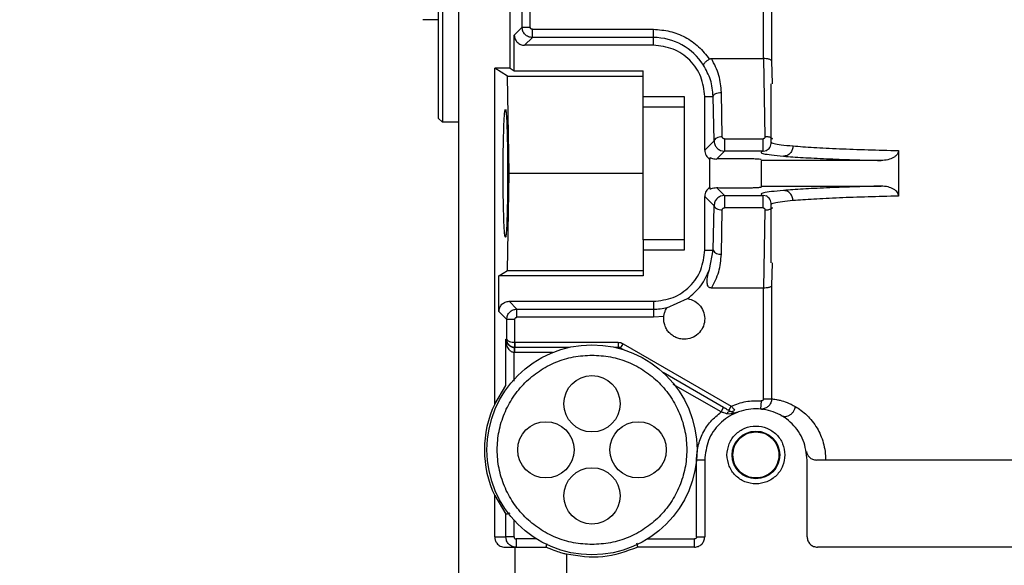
# Model space of a CAD drawing. Header units: inches. Extents: x 170 to 312, y 215 to 248.
# Tile 363 of 529: x 255.691 to 255.928, y 224.379 to 224.51. Entities that reach past the tile are written whole.
import ezdxf

# ---------------------------------------------------------------- set-up
doc = ezdxf.new("R2010")
doc.units = ezdxf.units.IN
doc.header["$LTSCALE"] = 0.25
doc.header["$MEASUREMENT"] = 0
doc.layers.add('ANNOTATIONS', color=1, linetype='Continuous')
doc.layers.add('MOTOR RH', color=7, linetype='Continuous')
doc.styles.add('ARIAL', font='arial.ttf', dxfattribs={"height": 0.09375})
doc.dimstyles.new('STANDARD$0', dxfattribs={"dimtxt": 0.09375, "dimasz": 0.09375, "dimexe": 0.03125, "dimexo": 0.046875, "dimgap": 0.09, "dimtad": 0, "dimtih": 1, "dimtoh": 1, "dimdec": 4, "dimzin": 0, "dimdsep": 46, "dimtxsty": 'ARIAL', "dimcen": 0.09, "dimadec": 0, "dimazin": 0, "dimtfac": 1, "dimtdec": 4, "dimtofl": 0, "dimtmove": 0, "dimatfit": 1, "dimfxl": 1, "dimtolj": 1, "dimtzin": 0, "dimarcsym": 0})

# ---------------------------------------------------------------- blocks, each defined once
blk = doc.blocks.new('*D221')
at = {"layer": 'ANNOTATIONS', "color": 0, "lineweight": -2, "transparency": 16777216}
for p, q in [((255.2092310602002, 223.8186622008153), (255.2092310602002, 225.2665192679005)), ((256.2944185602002, 224.6654394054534), (256.2944185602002, 225.2665192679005)), ((255.3029810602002, 225.2352692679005), (255.5164449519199, 225.2352692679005)), ((256.2006685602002, 225.2352692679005), (256.0866649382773, 225.2352692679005))]:
    blk.add_line(p, q, dxfattribs=at)
at = {"layer": 'ANNOTATIONS', "color": 0, "transparency": 16777216}
for points in [[(255.3029810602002, 225.2508942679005), (255.3029810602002, 225.2196442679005), (255.2092310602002, 225.2352692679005)], [(256.2006685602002, 225.2508942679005), (256.2006685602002, 225.2196442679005), (256.2944185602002, 225.2352692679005)]]:
    blk.add_solid(points, dxfattribs=at)
at = {"layer": 'defpoints', "color": 0, "transparency": 16777216}
for p in [(255.2092310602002, 225.2352692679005), (256.2944185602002, 224.6185644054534), (255.2092310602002, 223.7717872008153)]:
    blk.add_point(p, dxfattribs=at)
at = {"layer": 'ANNOTATIONS', "color": 0, "transparency": 16777216, "insert": (255.8015549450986, 225.2352692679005), "char_height": 0.09375, "attachment_point": 5, "style": 'ARIAL'}
blk.add_mtext('\\A1;16 1/8"', dxfattribs=at)
blk = doc.blocks.new('*D222')
at = {"layer": 'ANNOTATIONS', "color": 0, "lineweight": -2, "transparency": 16777216}
for p, q in [((255.2092310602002, 223.8186622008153), (255.2092310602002, 225.5464032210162)), ((256.5292678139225, 225.1001155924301), (256.5292678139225, 225.5464032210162)), ((255.3029810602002, 225.5151532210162), (255.5841394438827, 225.5151532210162)), ((256.4355178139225, 225.5151532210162), (256.1543594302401, 225.5151532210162))]:
    blk.add_line(p, q, dxfattribs=at)
at = {"layer": 'ANNOTATIONS', "color": 0, "transparency": 16777216}
for points in [[(255.3029810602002, 225.5307782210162), (255.3029810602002, 225.4995282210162), (255.2092310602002, 225.5151532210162)], [(256.4355178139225, 225.5307782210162), (256.4355178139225, 225.4995282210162), (256.5292678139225, 225.5151532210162)]]:
    blk.add_solid(points, dxfattribs=at)
at = {"layer": 'defpoints', "color": 0, "transparency": 16777216}
for p in [(255.2092310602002, 225.5151532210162), (256.5292678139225, 225.0532405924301), (255.2092310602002, 223.7717872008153)]:
    blk.add_point(p, dxfattribs=at)
at = {"layer": 'ANNOTATIONS', "color": 0, "transparency": 16777216, "insert": (255.8692494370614, 225.5151532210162), "char_height": 0.09375, "attachment_point": 5, "style": 'ARIAL'}
blk.add_mtext('\\A1;18 1/2"', dxfattribs=at)

msp = doc.modelspace()

# ---------------------------------------------------------------- linework, layer by layer
at = {"layer": 'MOTOR RH'}
for p, q in [((255.7965108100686, 224.2816297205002), (255.7965108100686, 224.7934407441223)), ((255.7915895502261, 224.681728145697), (255.7915895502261, 224.4868462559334)), ((255.7925738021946, 224.6827123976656), (255.7925738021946, 224.4858620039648)), ((255.8088139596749, 224.4987938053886), (255.8088139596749, 224.6697805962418)), ((255.8117121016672, 224.5086428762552), (255.8117121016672, 224.5782034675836)), ((255.8136794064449, 224.5086428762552), (255.8136794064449, 224.5782034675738)), ((255.8696592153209, 224.5011321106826), (255.8696650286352, 224.5782036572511)), ((255.871631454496, 224.5782036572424), (255.871631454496, 224.5006046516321)), ((255.7915895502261, 224.5104683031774), (255.7878986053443, 224.5104683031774)), ((255.8098450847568, 224.5067758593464), (255.8117121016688, 224.5086428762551)), ((255.8117121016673, 224.5086428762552), (255.8136794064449, 224.5086428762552)), ((255.8141712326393, 224.5081510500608), (255.8432627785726, 224.5081510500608)), ((255.8432627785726, 224.5043167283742), (255.8432627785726, 224.5081510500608)), ((255.8098450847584, 224.4981651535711), (255.8098450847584, 224.5067758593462)), ((255.8123042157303, 224.5043167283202), (255.814171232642, 224.5061837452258)), ((255.8432627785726, 224.5061837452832), (255.8141712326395, 224.5061837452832)), ((255.8432627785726, 224.5043167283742), (255.8123042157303, 224.5043167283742)), ((255.8572108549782, 224.5011321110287), (255.8696592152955, 224.5011321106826)), ((255.8696592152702, 224.5011321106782), (255.8700430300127, 224.4823357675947)), ((255.805123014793, 224.4181261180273), (255.805123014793, 224.4987938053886)), ((255.8088139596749, 224.4987938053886), (255.805123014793, 224.4987938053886)), ((255.8081721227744, 224.4969348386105), (255.8051230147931, 224.4987938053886)), ((255.8088139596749, 224.4987938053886), (255.8098450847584, 224.4981651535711)), ((255.8716314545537, 224.5006046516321), (255.8717369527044, 224.4950748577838)), ((255.8086434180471, 224.4735588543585), (255.8081721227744, 224.4969348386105)), ((255.8081721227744, 224.4969348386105), (255.8408021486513, 224.4969348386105)), ((255.8098450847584, 224.4981651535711), (255.8408021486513, 224.4981651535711)), ((255.8408021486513, 224.4895333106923), (255.8408021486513, 224.4981651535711)), ((255.871560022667, 224.4810737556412), (255.871560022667, 224.4950748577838)), ((255.8408021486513, 224.492013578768), (255.8506446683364, 224.492013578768)), ((255.8506446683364, 224.492013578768), (255.8506446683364, 224.4551041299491)), ((255.8555659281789, 224.4790937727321), (255.8555659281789, 224.492013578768)), ((255.8555659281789, 224.492013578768), (255.8576061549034, 224.4920135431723)), ((255.8578211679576, 224.4813490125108), (255.8576061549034, 224.4920135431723)), ((255.8597884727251, 224.4823332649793), (255.8595734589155, 224.4929978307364)), ((255.8408021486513, 224.4895333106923), (255.8506446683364, 224.4895333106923)), ((255.7925738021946, 224.4858620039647), (255.7915895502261, 224.4868462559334)), ((255.7965108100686, 224.4858620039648), (255.7925738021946, 224.4858620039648)), ((255.855565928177, 224.4790937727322), (255.8578211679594, 224.4813490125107)), ((255.8602900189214, 224.4818511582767), (255.8695780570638, 224.4818511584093)), ((255.8567962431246, 224.4773175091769), (255.8567962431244, 224.4769634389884)), ((255.8583839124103, 224.4769934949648), (255.8602900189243, 224.4788996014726)), ((255.8593798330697, 224.4790741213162), (255.86029001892, 224.4788996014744)), ((255.8695780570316, 224.4788996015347), (255.860290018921, 224.4788996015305)), ((255.8695780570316, 224.4788996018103), (255.8704977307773, 224.4790765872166)), ((255.9021338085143, 224.4790249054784), (255.9021338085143, 224.4680928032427)), ((255.8567962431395, 224.4701542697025), (255.8567962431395, 224.4769634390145)), ((255.8979324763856, 224.4766346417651), (255.8690993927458, 224.4766346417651)), ((255.8690993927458, 224.4766346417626), (255.8690993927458, 224.4702682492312)), ((255.8081721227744, 224.4501828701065), (255.8086434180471, 224.4735588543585)), ((255.8086434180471, 224.4735588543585), (255.8408021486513, 224.4735588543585)), ((255.8567962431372, 224.4701542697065), (255.8567962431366, 224.4698001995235)), ((255.8602900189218, 224.4682181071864), (255.8583839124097, 224.4701242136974)), ((255.8690993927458, 224.4704830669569), (255.8979324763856, 224.4704830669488)), ((255.8555659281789, 224.4551041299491), (255.8555659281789, 224.4680239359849)), ((255.8578211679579, 224.4657686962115), (255.8555659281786, 224.4680239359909)), ((255.860290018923, 224.4682181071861), (255.8593786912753, 224.4680431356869)), ((255.8602900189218, 224.4682181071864), (255.869578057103, 224.4682181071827)), ((255.8704978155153, 224.4680410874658), (255.869578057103, 224.4682181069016)), ((255.8576061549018, 224.4551041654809), (255.8578211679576, 224.4657686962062)), ((255.871560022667, 224.452042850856), (255.871560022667, 224.4660454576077)), ((255.8595734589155, 224.4541198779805), (255.8597884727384, 224.4647844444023)), ((255.8695780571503, 224.4652665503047), (255.8602900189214, 224.4652665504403)), ((255.8700430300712, 224.4647819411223), (255.8696592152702, 224.4459855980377)), ((255.8408021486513, 224.4575843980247), (255.8408021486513, 224.4489525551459)), ((255.8506446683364, 224.4575843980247), (255.8408021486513, 224.4575843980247)), ((255.8506446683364, 224.4551041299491), (255.8408021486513, 224.4551041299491)), ((255.8555659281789, 224.4551041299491), (255.8576061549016, 224.4551041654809)), ((255.856716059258, 224.4504471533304), (255.8576061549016, 224.4551041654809)), ((255.8717369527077, 224.452042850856), (255.8716314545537, 224.4465130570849)), ((255.8061541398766, 224.4489525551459), (255.8081721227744, 224.4501828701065)), ((255.8061541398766, 224.4403418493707), (255.8061541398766, 224.4489525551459)), ((255.8408021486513, 224.4489525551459), (255.8061541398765, 224.4489525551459)), ((255.8081721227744, 224.4501828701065), (255.8408021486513, 224.4501828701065)), ((255.8716314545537, 224.4465130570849), (255.8716314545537, 224.4193672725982)), ((255.8696592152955, 224.4459855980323), (255.8572108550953, 224.4459855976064)), ((255.8696650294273, 224.4193672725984), (255.8696592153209, 224.4459855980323)), ((255.8104802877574, 224.4409339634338), (255.8086132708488, 224.4428009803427)), ((255.8086132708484, 224.4428009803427), (255.8432627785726, 224.4428009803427)), ((255.8432627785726, 224.4428009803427), (255.8432627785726, 224.4389666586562)), ((255.8464771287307, 224.4412352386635), (255.8514677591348, 224.4434698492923)), ((255.8080211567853, 224.4384748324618), (255.8061541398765, 224.4403418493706)), ((255.8104802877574, 224.4409339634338), (255.8432627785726, 224.4409339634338)), ((255.8080211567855, 224.4336966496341), (255.8080211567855, 224.4384748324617)), ((255.809988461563, 224.4384748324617), (255.8080211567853, 224.4384748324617)), ((255.809988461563, 224.4329589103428), (255.809988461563, 224.4384748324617)), ((255.8432627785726, 224.4389666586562), (255.8104802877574, 224.4389666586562)), ((255.8457533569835, 224.4391600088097), (255.8432627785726, 224.4389666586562)), ((255.8078063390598, 224.4225906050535), (255.8078063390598, 224.4336966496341)), ((255.8078063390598, 224.4336966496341), (255.8080211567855, 224.4336966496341)), ((255.8099884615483, 224.4329589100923), (255.8100142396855, 224.4329584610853)), ((255.8100142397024, 224.4317281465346), (255.8100142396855, 224.4329584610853)), ((255.8100142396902, 224.4329584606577), (255.8347625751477, 224.4329584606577)), ((255.8347625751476, 224.4329584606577), (255.8347625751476, 224.4317281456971)), ((255.8353777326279, 224.431563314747), (255.8359928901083, 224.4326287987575)), ((255.8359928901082, 224.4326287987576), (255.8619450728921, 224.4176453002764)), ((255.8097736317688, 224.4236097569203), (255.8097735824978, 224.4304997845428)), ((255.8098165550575, 224.4317293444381), (255.8097736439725, 224.4304997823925)), ((255.8097736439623, 224.4304997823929), (255.8098853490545, 224.4304978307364)), ((255.8098165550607, 224.4317293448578), (255.8098853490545, 224.4317281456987)), ((255.8098853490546, 224.4317281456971), (255.8098853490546, 224.4304978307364)), ((255.8229625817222, 224.4317281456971), (255.8098853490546, 224.4317281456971)), ((255.8190287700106, 224.4304978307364), (255.8098853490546, 224.4304978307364)), ((255.8100142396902, 224.4317281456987), (255.8099455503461, 224.4317293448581)), ((255.8347625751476, 224.4317281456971), (255.8340354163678, 224.4317281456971)), ((255.8360074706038, 224.4311997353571), (255.8353777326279, 224.431563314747)), ((255.8601107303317, 224.4172837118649), (255.8455968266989, 224.4256633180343)), ((255.8594955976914, 224.4162182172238), (255.8480245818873, 224.4228410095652)), ((255.805123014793, 224.4181261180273), (255.80780394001, 224.4225893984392)), ((255.8078063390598, 224.4225906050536), (255.80780394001, 224.4225893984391)), ((255.8691289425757, 224.4188771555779), (255.8689551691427, 224.4169163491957)), ((255.8696650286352, 224.4193672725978), (255.8716314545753, 224.4193672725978)), ((255.8594955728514, 224.4162182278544), (255.8601107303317, 224.4172837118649)), ((255.861329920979, 224.4165798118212), (255.8619450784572, 224.4176452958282)), ((255.8692146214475, 224.4168823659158), (255.8689551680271, 224.4169163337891)), ((255.8691443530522, 224.416898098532), (255.8692150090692, 224.416904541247)), ((255.8693371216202, 224.4169156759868), (255.8695045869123, 224.4169309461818)), ((255.7964985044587, 224.4137035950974), (255.7965108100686, 224.4137035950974)), ((255.8555659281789, 224.4046612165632), (255.8535974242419, 224.4046612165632)), ((255.8535974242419, 224.3862064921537), (255.8535974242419, 224.4046336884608)), ((255.8555659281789, 224.4046612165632), (255.8555659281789, 224.3862064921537)), ((255.8801722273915, 224.3862064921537), (255.8801722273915, 224.4046612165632)), ((255.805123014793, 224.3862064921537), (255.805123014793, 224.3961175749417)), ((255.8051230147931, 224.3961175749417), (255.80780394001, 224.3916542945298)), ((255.8078063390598, 224.3916530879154), (255.80780394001, 224.3916542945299)), ((255.8078063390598, 224.3862064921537), (255.8078063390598, 224.3916530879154)), ((255.8097736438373, 224.3862064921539), (255.8097736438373, 224.3902256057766)), ((255.8051230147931, 224.3862064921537), (255.8078063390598, 224.3862064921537)), ((255.8102660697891, 224.3857143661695), (255.8102660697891, 224.3837458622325)), ((255.8151632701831, 224.3857143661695), (255.8102660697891, 224.3857143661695)), ((255.8418347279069, 224.3857143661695), (255.8531052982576, 224.3857143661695)), ((255.8531052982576, 224.3837458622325), (255.8531052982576, 224.3857143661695)), ((255.8535974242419, 224.3862064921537), (255.8555659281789, 224.3862064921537)), ((255.8075851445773, 224.3837458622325), (255.8100442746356, 224.3837458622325)), ((255.8100442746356, 224.3773885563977), (255.8100442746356, 224.3837458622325)), ((255.8531052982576, 224.3837458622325), (255.8395032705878, 224.3837458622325)), ((255.9335354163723, 224.3837458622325), (255.8826328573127, 224.3837458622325)), ((255.7965108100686, 224.3817154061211), (255.7964985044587, 224.3817154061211)), ((255.8223474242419, 224.382028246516), (255.8223474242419, 224.3771738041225))]:
    msp.add_line(p, q, dxfattribs=at)
for centre, radius in [((255.828498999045, 224.4071218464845), 0.02522145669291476), ((255.828498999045, 224.4181946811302), 0.006766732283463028), ((255.8174261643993, 224.4071218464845), 0.006766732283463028), ((255.8395718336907, 224.4071218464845), 0.006766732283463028), ((255.8678690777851, 224.4058915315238), 0.005720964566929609), ((255.828498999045, 224.3960490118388), 0.006766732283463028)]:
    msp.add_circle(centre, radius, dxfattribs=at)
for centre, radius, start, end in [((255.8432627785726, 224.492013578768), 0.01417016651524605, 32.16558920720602, 90), ((255.8592493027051, 224.4559301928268), 0.001839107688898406, 206.6901263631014, 280.1518352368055), ((255.8432627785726, 224.4551041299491), 0.01417016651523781, 269.9999999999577, 283.3247683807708), ((255.8347625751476, 224.4304978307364), 0.00123031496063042, 59.99999999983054, 90), ((255.828498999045, 224.4071218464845), 0.02583661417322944, 154.7912347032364, 205.2087652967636)]:
    msp.add_arc(centre, radius, start, end, dxfattribs=at)
for points, knots in [([(255.8141712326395, 224.5061837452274), (255.8138490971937, 224.5062209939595), (255.8132048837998, 224.5062954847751), (255.8123923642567, 224.506864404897), (255.8118237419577, 224.5076769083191), (255.8117493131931, 224.5083209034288), (255.8117121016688, 224.5086428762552)], [0, 0, 0, 0, 0.2500638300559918, 0.500083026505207, 0.7500607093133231, 1, 1, 1, 1]), ([(255.8141712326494, 224.5081510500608), (255.8141063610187, 224.508158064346), (255.813977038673, 224.5081720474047), (255.8138162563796, 224.5082873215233), (255.813699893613, 224.5084480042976), (255.8136862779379, 224.5085775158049), (255.813679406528, 224.5086428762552)], [0, 0, 0, 0, 0.2507503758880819, 0.4998737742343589, 0.7476017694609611, 1, 1, 1, 1]), ([(255.8098450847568, 224.5067758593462), (255.8098820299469, 224.5064535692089), (255.8099559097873, 224.5058090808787), (255.8105244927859, 224.5049961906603), (255.8113373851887, 224.5044275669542), (255.8119819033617, 224.5043536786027), (255.8123042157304, 224.5043167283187)], [0, 0, 0, 0, 0.2500299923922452, 0.4999886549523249, 0.7499529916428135, 1, 1, 1, 1]), ([(255.8566761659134, 224.5009857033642), (255.8564686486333, 224.5008437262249), (255.8560467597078, 224.5005550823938), (255.8555590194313, 224.500123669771), (255.8552584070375, 224.4997581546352), (255.8552581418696, 224.4996242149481), (255.8552580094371, 224.4995573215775)], [0, 0, 0, 0, 0.2461971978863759, 0.5005263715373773, 0.7505483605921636, 1, 1, 1, 1]), ([(255.8566761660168, 224.5009857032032), (255.8567571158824, 224.5010281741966), (255.8569244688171, 224.5011159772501), (255.8571133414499, 224.5011266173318), (255.8572108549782, 224.5011321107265)], [0, 0, 0, 0, 0.4837074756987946, 1, 1, 1, 1]), ([(255.8595734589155, 224.4929978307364), (255.8594590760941, 224.494376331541), (255.8592242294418, 224.4972066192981), (255.8578934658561, 224.4998012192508), (255.8572108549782, 224.5011321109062)], [0, 0, 0, 0, 0.4870532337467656, 1, 1, 1, 1]), ([(255.8716314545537, 224.5006046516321), (255.8716140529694, 224.5006455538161), (255.8715815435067, 224.5007219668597), (255.871391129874, 224.5008462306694), (255.8711031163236, 224.500957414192), (255.8707268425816, 224.5010399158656), (255.8702732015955, 224.5011098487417), (255.869900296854, 224.5011233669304), (255.8696592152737, 224.5011321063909)], [0, 0, 0, 0, 0.1558610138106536, 0.2911779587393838, 0.4999438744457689, 0.6360505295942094, 0.7647079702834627, 1, 1, 1, 1]), ([(255.8576061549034, 224.4920135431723), (255.8574803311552, 224.4933686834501), (255.8572357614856, 224.4960027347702), (255.85590441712, 224.4983955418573), (255.8552580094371, 224.4995573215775)], [0, 0, 0, 0, 0.5144699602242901, 1, 1, 1, 1]), ([(255.8071637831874, 224.4735588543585), (255.8071714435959, 224.4755190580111), (255.8071831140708, 224.4785053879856), (255.8072502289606, 224.4820795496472), (255.8073315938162, 224.4850070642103), (255.8074461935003, 224.4872703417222), (255.8075768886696, 224.4886512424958), (255.8077008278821, 224.4890908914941), (255.8078247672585, 224.4886512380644), (255.8079554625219, 224.4872703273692), (255.8080700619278, 224.4850070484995), (255.8081514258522, 224.4820795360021), (255.8082185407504, 224.478505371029), (255.8082302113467, 224.4755190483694), (255.808237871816, 224.4735588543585)], [0, 0, 0, 0, 0.1212308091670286, 0.1846926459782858, 0.2498695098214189, 0.3548154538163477, 0.4224300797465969, 0.4999999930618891, 0.5775706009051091, 0.6451854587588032, 0.7501304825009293, 0.8153077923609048, 0.8787697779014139, 1, 1, 1, 1]), ([(255.8602900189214, 224.4818511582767), (255.8602567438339, 224.4818530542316), (255.860191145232, 224.4818567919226), (255.8600640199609, 224.4818951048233), (255.8599280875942, 224.481987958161), (255.8598118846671, 224.4821459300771), (255.8597963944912, 224.4822698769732), (255.8597884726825, 224.4823332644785)], [0, 0, 0, 0, 0.1207105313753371, 0.2379690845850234, 0.4831299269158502, 0.7356682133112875, 1, 1, 1, 1]), ([(255.8700430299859, 224.482335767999), (255.8700406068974, 224.4822728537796), (255.8700358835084, 224.4821502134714), (255.8699476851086, 224.4820140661), (255.8698536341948, 224.4819309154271), (255.8697705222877, 224.4818850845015), (255.8696773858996, 224.4818566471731), (255.8696117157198, 224.481853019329), (255.8695780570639, 224.4818511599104)], [0, 0, 0, 0, 0.264747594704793, 0.516079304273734, 0.640404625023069, 0.7583606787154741, 0.8761499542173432, 1, 1, 1, 1]), ([(255.8718802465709, 224.4817800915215), (255.871841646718, 224.4818282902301), (255.8717509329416, 224.4819415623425), (255.8715096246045, 224.4820902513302), (255.8711873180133, 224.4822175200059), (255.8707073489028, 224.4823311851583), (255.8703042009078, 224.4823339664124), (255.8700430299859, 224.4823357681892)], [0, 0, 0, 0, 0.134354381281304, 0.315747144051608, 0.497139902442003, 0.6742326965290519, 1, 1, 1, 1]), ([(255.8578211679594, 224.4813490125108), (255.8578374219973, 224.4811417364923), (255.8578674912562, 224.4807582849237), (255.8581069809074, 224.4801551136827), (255.858468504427, 224.4796620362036), (255.8589296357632, 224.479283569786), (255.8592314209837, 224.4791431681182), (255.8593798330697, 224.4790741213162)], [0, 0, 0, 0, 0.2134450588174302, 0.3948640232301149, 0.6605743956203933, 0.8330771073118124, 1, 1, 1, 1]), ([(255.8702923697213, 224.4790039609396), (255.8706513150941, 224.4792170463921), (255.871362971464, 224.4796395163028), (255.8714946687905, 224.4806115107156), (255.8715599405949, 224.4810932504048)], [0, 0, 0, 0, 0.5043801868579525, 1, 1, 1, 1]), ([(255.8716115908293, 224.4810737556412), (255.8715947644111, 224.4810628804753), (255.8714179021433, 224.4809485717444), (255.8721296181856, 224.4807289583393), (255.8737347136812, 224.4804211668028), (255.8757624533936, 224.4802272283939), (255.8767789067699, 224.4801300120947)], [0, 0, 0, 0, 0.03387016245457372, 0.3560088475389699, 0.6771839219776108, 1, 1, 1, 1]), ([(255.8767789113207, 224.4801300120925), (255.8767454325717, 224.4798239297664), (255.8766939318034, 224.4793530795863), (255.8764094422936, 224.4787850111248), (255.876116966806, 224.4783926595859), (255.8757551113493, 224.4780745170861), (255.8752292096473, 224.4777638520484), (255.8747923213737, 224.4777075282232), (255.8745080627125, 224.4776708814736)], [0, 0, 0, 0, 0.2389706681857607, 0.3676114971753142, 0.4990634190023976, 0.630651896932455, 0.7596859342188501, 1, 1, 1, 1]), ([(255.8767789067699, 224.4801300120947), (255.8783451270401, 224.4800104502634), (255.8813912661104, 224.4797779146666), (255.8876540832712, 224.4794777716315), (255.8944998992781, 224.4792226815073), (255.89964397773, 224.4790894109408), (255.9021338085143, 224.4790249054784)], [0, 0, 0, 0, 0.2725274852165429, 0.5300382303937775, 0.7725296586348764, 1, 1, 1, 1]), ([(255.855565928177, 224.4790937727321), (255.8555830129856, 224.4788730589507), (255.8556170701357, 224.4784330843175), (255.8558846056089, 224.4778344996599), (255.8562720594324, 224.477318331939), (255.8566205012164, 224.4770824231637), (255.8567962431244, 224.4769634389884)], [0, 0, 0, 0, 0.2567552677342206, 0.5118203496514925, 0.7537791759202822, 1, 1, 1, 1]), ([(255.8567962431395, 224.4773175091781), (255.8568169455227, 224.4773244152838), (255.8568595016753, 224.4773386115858), (255.857198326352, 224.4771871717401), (255.8576956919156, 224.4770220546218), (255.8581554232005, 224.4770029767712), (255.8583839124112, 224.4769934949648)], [0, 0, 0, 0, 0.2529877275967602, 0.5200456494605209, 0.7614598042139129, 0.9999999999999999, 0.9999999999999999, 0.9999999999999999, 0.9999999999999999]), ([(255.8695780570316, 224.4788996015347), (255.8693378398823, 224.4787953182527), (255.8688574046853, 224.4785867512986), (255.8696134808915, 224.4782733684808), (255.8713525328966, 224.4779647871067), (255.8734562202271, 224.4777688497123), (255.8745080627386, 224.4776708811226)], [0, 0, 0, 0, 0.2499992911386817, 0.4999995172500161, 0.7500000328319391, 1, 1, 1, 1]), ([(255.8745080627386, 224.4776708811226), (255.87597359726, 224.4775614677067), (255.8788296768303, 224.4773482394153), (255.8845897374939, 224.4770683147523), (255.8908862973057, 224.4768278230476), (255.8956301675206, 224.4766977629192), (255.8979324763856, 224.4766346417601)], [0, 0, 0, 0, 0.2707875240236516, 0.5277192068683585, 0.7707913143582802, 1, 1, 1, 1]), ([(255.902133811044, 224.4790249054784), (255.9021202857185, 224.4788813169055), (255.9020924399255, 224.4785856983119), (255.9018592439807, 224.4781427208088), (255.9014760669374, 224.477715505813), (255.900730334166, 224.4772007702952), (255.8995315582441, 224.4767393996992), (255.8984902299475, 224.4766711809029), (255.8979324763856, 224.4766346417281)], [0, 0, 0, 0, 0.0816521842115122, 0.1681046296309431, 0.2798987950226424, 0.4067323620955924, 0.6822355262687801, 1, 1, 1, 1]), ([(255.8690993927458, 224.4768494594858), (255.8690188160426, 224.4768758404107), (255.868867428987, 224.4769254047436), (255.8678082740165, 224.4769860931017), (255.8665395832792, 224.477026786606), (255.8650757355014, 224.4770536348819), (255.8634158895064, 224.477066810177), (255.8615786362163, 224.4770620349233), (255.8597882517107, 224.4770387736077), (255.8588557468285, 224.4770087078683), (255.8583839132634, 224.4769934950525)], [0, 0, 0, 0, 0.1528518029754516, 0.2871771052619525, 0.4029105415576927, 0.4999977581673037, 0.6204192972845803, 0.7438867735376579, 0.8704105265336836, 1, 1, 1, 1]), ([(255.808237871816, 224.4735588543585), (255.8082302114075, 224.4715986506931), (255.8082185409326, 224.4686123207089), (255.8081514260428, 224.4650381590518), (255.8080700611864, 224.4621106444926), (255.8079554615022, 224.4598473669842), (255.807824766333, 224.4584664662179), (255.8077008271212, 224.4580268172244), (255.8075768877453, 224.4584664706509), (255.807446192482, 224.4598473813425), (255.8073315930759, 224.4621106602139), (255.8072502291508, 224.4650381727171), (255.8071831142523, 224.4686123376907), (255.8071714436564, 224.4715986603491), (255.8071637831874, 224.4735588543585)], [0, 0, 0, 0, 0.1212308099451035, 0.1846926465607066, 0.2498695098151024, 0.3548154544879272, 0.4224300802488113, 0.4999999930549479, 0.5775706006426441, 0.6451854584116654, 0.7501304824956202, 0.8153077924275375, 0.8787697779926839, 1, 1, 1, 1]), ([(255.8567962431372, 224.4701542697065), (255.8566218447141, 224.4700357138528), (255.8562739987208, 224.4697992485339), (255.8558858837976, 224.4692854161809), (255.8556159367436, 224.4686862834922), (255.8555826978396, 224.4682460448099), (255.8555659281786, 224.4680239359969)], [0, 0, 0, 0, 0.2447119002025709, 0.4880895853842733, 0.7417314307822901, 1, 1, 1, 1]), ([(255.8567962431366, 224.4698001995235), (255.8568177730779, 224.4697920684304), (255.8568623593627, 224.4697752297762), (255.8572821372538, 224.4699963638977), (255.8579540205, 224.4700743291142), (255.8583839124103, 224.4701242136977)], [0, 0, 0, 0, 0.2516787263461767, 0.5212006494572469, 0.9999999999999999, 0.9999999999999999, 0.9999999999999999, 0.9999999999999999]), ([(255.8583839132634, 224.4701242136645), (255.8588510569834, 224.4701091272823), (255.8597743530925, 224.4700793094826), (255.8615450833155, 224.4700559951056), (255.8633651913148, 224.4700508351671), (255.8651632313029, 224.4700644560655), (255.8667072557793, 224.4700945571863), (255.8679364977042, 224.4701383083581), (255.8688832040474, 224.4701957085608), (255.8690222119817, 224.4702423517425), (255.8690993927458, 224.4702682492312)], [0, 0, 0, 0, 0.1284087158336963, 0.2537961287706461, 0.3761714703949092, 0.4955448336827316, 0.6227123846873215, 0.7297587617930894, 0.8499551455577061, 1, 1, 1, 1]), ([(255.8979324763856, 224.4704830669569), (255.8956301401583, 224.4704199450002), (255.8908862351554, 224.4702898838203), (255.8845896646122, 224.4700493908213), (255.8788296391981, 224.4697694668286), (255.8759735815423, 224.4695562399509), (255.8745080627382, 224.4694468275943)], [0, 0, 0, 0, 0.2292114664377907, 0.4722843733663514, 0.7292151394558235, 1, 1, 1, 1]), ([(255.9021338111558, 224.4680928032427), (255.9021204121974, 224.468235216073), (255.9020927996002, 224.4685287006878), (255.9018632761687, 224.4689689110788), (255.9014844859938, 224.4693945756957), (255.9007459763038, 224.4699087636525), (255.8995452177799, 224.4703761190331), (255.8984985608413, 224.4704455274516), (255.8979324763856, 224.470483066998)], [0, 0, 0, 0, 0.08100100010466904, 0.1669270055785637, 0.2776535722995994, 0.4037641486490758, 0.6775258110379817, 1, 1, 1, 1]), ([(255.8593786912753, 224.4680431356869), (255.8592302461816, 224.467974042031), (255.858928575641, 224.4678336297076), (255.8584230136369, 224.4674163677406), (255.8579360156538, 224.4667317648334), (255.8578594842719, 224.4660900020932), (255.8578211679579, 224.4657686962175)], [0, 0, 0, 0, 0.1672561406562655, 0.3398984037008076, 0.6695125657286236, 1, 1, 1, 1]), ([(255.8745080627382, 224.4694468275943), (255.8734562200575, 224.4693488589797), (255.8713525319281, 224.4691529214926), (255.8696134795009, 224.4688443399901), (255.8688574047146, 224.468530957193), (255.86933784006, 224.4683223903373), (255.869578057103, 224.4682181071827)], [0, 0, 0, 0, 0.2500000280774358, 0.5000007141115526, 0.7500010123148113, 1, 1, 1, 1]), ([(255.8715600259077, 224.4660446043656), (255.8714915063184, 224.4665226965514), (255.8713532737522, 224.4674872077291), (255.8706479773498, 224.4679037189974), (255.8702922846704, 224.4681137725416)], [0, 0, 0, 0, 0.4956834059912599, 1, 1, 1, 1]), ([(255.8767789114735, 224.4669876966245), (255.876745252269, 224.4672946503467), (255.8766934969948, 224.4677666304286), (255.8764078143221, 224.4683354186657), (255.8761146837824, 224.4687275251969), (255.8757525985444, 224.4690449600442), (255.8752273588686, 224.4693543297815), (255.8747915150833, 224.4694103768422), (255.874508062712, 224.4694468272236)], [0, 0, 0, 0, 0.2396416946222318, 0.3684793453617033, 0.4999999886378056, 0.6315206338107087, 0.7603582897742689, 0.9999999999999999, 0.9999999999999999, 0.9999999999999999, 0.9999999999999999]), ([(255.9021338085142, 224.4680928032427), (255.8996439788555, 224.4680282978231), (255.8944999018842, 224.4678950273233), (255.887654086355, 224.4676399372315), (255.8813912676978, 224.4673397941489), (255.8783451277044, 224.4671072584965), (255.8767789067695, 224.4669876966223)], [0, 0, 0, 0, 0.2274702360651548, 0.4699616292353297, 0.7274724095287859, 1, 1, 1, 1]), ([(255.8700430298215, 224.4647819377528), (255.8703042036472, 224.464783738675), (255.8707073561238, 224.4647865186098), (255.8711873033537, 224.4649001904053), (255.8715096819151, 224.465027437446), (255.871752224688, 224.4651771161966), (255.871843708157, 224.4652915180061), (255.871883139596, 224.4653408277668)], [0, 0, 0, 0, 0.3247742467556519, 0.5013271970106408, 0.6821670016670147, 0.8630068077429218, 0.9999999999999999, 0.9999999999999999, 0.9999999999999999, 0.9999999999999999]), ([(255.8767789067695, 224.4669876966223), (255.8758844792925, 224.4669026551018), (255.8738919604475, 224.4667132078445), (255.8721879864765, 224.4664071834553), (255.8714092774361, 224.4661770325), (255.8715944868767, 224.4660562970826), (255.8716111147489, 224.4660454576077)], [0, 0, 0, 0, 0.281101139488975, 0.6262098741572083, 0.9664415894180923, 0.9999999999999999, 0.9999999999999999, 0.9999999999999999, 0.9999999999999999]), ([(255.8597884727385, 224.4647844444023), (255.8597964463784, 224.4648473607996), (255.859812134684, 224.4649711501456), (255.8599104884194, 224.4651047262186), (255.8600101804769, 224.465187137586), (255.8600960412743, 224.4652325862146), (255.8601903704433, 224.4652609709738), (255.8602564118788, 224.4652646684), (255.8602900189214, 224.4652665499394)], [0, 0, 0, 0, 0.2622326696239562, 0.5159483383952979, 0.6418652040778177, 0.7608043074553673, 0.8782785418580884, 1, 1, 1, 1]), ([(255.8695780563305, 224.4652665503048), (255.8696113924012, 224.4652646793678), (255.8696766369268, 224.4652610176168), (255.8697693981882, 224.4652325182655), (255.8698526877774, 224.4651866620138), (255.8699475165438, 224.4651043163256), (255.8700364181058, 224.4649680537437), (255.8700407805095, 224.464845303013), (255.8700430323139, 224.4647819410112)], [0, 0, 0, 0, 0.1226847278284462, 0.240115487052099, 0.3584245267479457, 0.4836150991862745, 0.733450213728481, 1, 1, 1, 1]), ([(255.8572108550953, 224.445985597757), (255.8578711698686, 224.4472651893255), (255.8592082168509, 224.4498561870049), (255.8594507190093, 224.4526870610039), (255.8595734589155, 224.4541198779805)], [0, 0, 0, 0, 0.4938605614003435, 1, 1, 1, 1]), ([(255.8572108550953, 224.445985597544), (255.8570744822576, 224.4459977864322), (255.8568739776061, 224.4460157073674), (255.856641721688, 224.4461462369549), (255.8564375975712, 224.4463269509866), (255.8562433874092, 224.4466658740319), (255.8560829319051, 224.4474384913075), (255.8561993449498, 224.4487486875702), (255.8565256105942, 224.4498211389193), (255.856716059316, 224.4504471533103)], [0, 0, 0, 0, 0.07928994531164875, 0.1165774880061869, 0.1545418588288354, 0.2388038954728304, 0.3404076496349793, 0.6149808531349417, 1, 1, 1, 1]), ([(255.8716314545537, 224.4465130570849), (255.8716140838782, 224.4464721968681), (255.8715816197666, 224.4463958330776), (255.8713914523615, 224.4462716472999), (255.8711032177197, 224.4461603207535), (255.8707260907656, 224.4460775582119), (255.8702719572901, 224.4460074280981), (255.8698994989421, 224.4459941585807), (255.869659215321, 224.4459855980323)], [0, 0, 0, 0, 0.1556847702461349, 0.2909597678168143, 0.4996512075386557, 0.6364878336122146, 0.7654878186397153, 1, 1, 1, 1]), ([(255.8061541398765, 224.4403418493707), (255.8061910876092, 224.4406641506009), (255.8062649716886, 224.4413086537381), (255.8068335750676, 224.4421215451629), (255.807646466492, 224.4426901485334), (255.8082909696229, 224.442764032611), (255.8086132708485, 224.4428009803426)], [0, 0, 0, 0, 0.250038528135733, 0.5000000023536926, 0.7499614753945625, 1, 1, 1, 1]), ([(255.8080211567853, 224.4384748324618), (255.8080583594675, 224.4387967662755), (255.8081327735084, 224.4394407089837), (255.8087013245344, 224.4402532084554), (255.8095138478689, 224.4408221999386), (255.8101581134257, 224.4408967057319), (255.8104802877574, 224.4409339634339)], [0, 0, 0, 0, 0.2499094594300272, 0.4998772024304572, 0.7499063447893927, 1, 1, 1, 1]), ([(255.8457533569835, 224.4391600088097), (255.8457986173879, 224.4394365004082), (255.8458924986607, 224.4400100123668), (255.8461735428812, 224.4407056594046), (255.8463962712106, 224.4411076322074), (255.846505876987, 224.4412808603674), (255.8465211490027, 224.4413041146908), (255.8465285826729, 224.4413154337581)], [0, 0, 0, 0, 0.2580288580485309, 0.5352156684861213, 0.789952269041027, 0.8977590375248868, 1, 1, 1, 1]), ([(255.809988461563, 224.4384748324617), (255.8099954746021, 224.4385397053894), (255.8100094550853, 224.4386690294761), (255.8101247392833, 224.4388298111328), (255.8102854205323, 224.4389461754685), (255.8104149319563, 224.4389597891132), (255.8104802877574, 224.4389666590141)], [0, 0, 0, 0, 0.2507531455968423, 0.4998760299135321, 0.7476206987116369, 1, 1, 1, 1]), ([(255.8078063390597, 224.4336966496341), (255.8078627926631, 224.4333900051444), (255.8079598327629, 224.4328629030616), (255.80848048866, 224.4322276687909), (255.8090363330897, 224.4318907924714), (255.8094884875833, 224.4317566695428), (255.8097106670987, 224.4317381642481), (255.8098165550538, 224.4317293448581)], [0, 0, 0, 0, 0.387033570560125, 0.6652857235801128, 0.852276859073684, 0.9295970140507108, 1, 1, 1, 1]), ([(255.8097735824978, 224.4304997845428), (255.8096679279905, 224.4305144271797), (255.8094462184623, 224.4305451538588), (255.8089970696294, 224.4307646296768), (255.808448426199, 224.4313081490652), (255.8079416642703, 224.4323423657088), (255.8078561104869, 224.4331985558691), (255.8078063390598, 224.4336966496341)], [0, 0, 0, 0, 0.07038340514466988, 0.1476952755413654, 0.3347052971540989, 0.6129608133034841, 1, 1, 1, 1]), ([(255.8099455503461, 224.4317293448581), (255.8097065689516, 224.4317635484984), (255.8092108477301, 224.4318344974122), (255.8085996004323, 224.4322623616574), (255.8082406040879, 224.4327649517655), (255.8080569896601, 224.433252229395), (255.8080335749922, 224.4335426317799), (255.8080211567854, 224.4336966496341)], [0, 0, 0, 0, 0.2297829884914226, 0.4766408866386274, 0.7018257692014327, 0.8418602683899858, 1, 1, 1, 1]), ([(255.8080211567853, 224.4336966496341), (255.8080369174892, 224.4336388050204), (255.8080666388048, 224.4335297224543), (255.8082609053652, 224.4333495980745), (255.8086307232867, 224.4331577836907), (255.8092514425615, 224.4329998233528), (255.8097486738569, 224.4329722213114), (255.809988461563, 224.4329589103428)], [0, 0, 0, 0, 0.1580613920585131, 0.298069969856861, 0.5233597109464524, 0.7701422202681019, 1, 1, 1, 1]), ([(255.8099455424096, 224.43172934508), (255.809946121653, 224.4317459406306), (255.8099470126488, 224.4317714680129), (255.8099523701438, 224.4319249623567), (255.8099579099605, 224.4320836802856), (255.8099647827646, 224.4322805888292), (255.8099747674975, 224.432566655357), (255.8099830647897, 224.4328043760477), (255.8099884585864, 224.4329589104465)], [0, 0, 0, 0, 0.2395207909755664, 0.3684324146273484, 0.5000657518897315, 0.631689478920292, 0.7605734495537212, 1, 1, 1, 1]), ([(255.8716314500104, 224.419367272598), (255.8716219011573, 224.4192031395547), (255.871602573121, 224.4188709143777), (255.8714457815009, 224.41838694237), (255.8711939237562, 224.4179339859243), (255.8707732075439, 224.417455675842), (255.8702184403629, 224.4171051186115), (255.8695617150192, 224.4169077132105), (255.8691663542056, 224.4169133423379), (255.8689551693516, 224.4169163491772)], [0, 0, 0, 0, 0.1207379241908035, 0.2443881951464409, 0.3709496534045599, 0.5004208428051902, 0.7101552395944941, 0.8451773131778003, 0.9999999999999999, 0.9999999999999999, 0.9999999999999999, 0.9999999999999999]), ([(255.8696650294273, 224.4193672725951), (255.8696629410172, 224.4193323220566), (255.8696588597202, 224.4192640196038), (255.869627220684, 224.4191665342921), (255.8695763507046, 224.4190783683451), (255.8695073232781, 224.4190021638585), (255.869425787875, 224.4189396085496), (255.8693336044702, 224.4188968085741), (255.869233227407, 224.4188740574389), (255.8691643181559, 224.4188761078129), (255.8691289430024, 224.4188771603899)], [0, 0, 0, 0, 0.1282089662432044, 0.2505537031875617, 0.3725263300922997, 0.4996671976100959, 0.6258765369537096, 0.7475482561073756, 0.8704017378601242, 1, 1, 1, 1]), ([(255.8716314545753, 224.4193672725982), (255.8717599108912, 224.4193551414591), (255.871992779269, 224.4193331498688), (255.8727613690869, 224.4192257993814), (255.8738096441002, 224.419002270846), (255.8752476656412, 224.4186082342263), (255.8766413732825, 224.4178972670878), (255.8773114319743, 224.4175554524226)], [0, 0, 0, 0, 0.2214311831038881, 0.4014152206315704, 0.5572130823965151, 0.7871194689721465, 1, 1, 1, 1]), ([(255.8608385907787, 224.4158097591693), (255.8606219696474, 224.4158718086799), (255.860190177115, 224.4159954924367), (255.8597266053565, 224.4161441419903), (255.8594955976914, 224.4162182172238)], [0, 0, 0, 0, 0.5016787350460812, 1, 1, 1, 1]), ([(255.8618176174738, 224.4162982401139), (255.8615503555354, 224.416452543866), (255.8610126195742, 224.4167630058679), (255.8604125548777, 224.417109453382), (255.8601107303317, 224.4172837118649)], [0, 0, 0, 0, 0.49701332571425, 0.9999999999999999, 0.9999999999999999, 0.9999999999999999, 0.9999999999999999]), ([(255.8618176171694, 224.4162982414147), (255.8617516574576, 224.4163213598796), (255.8616175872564, 224.4163683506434), (255.861353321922, 224.4162804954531), (255.8610807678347, 224.4160931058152), (255.8609172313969, 224.4159017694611), (255.8608385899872, 224.4158097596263)], [0, 0, 0, 0, 0.2516082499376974, 0.5114208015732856, 0.7650520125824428, 1, 1, 1, 1]), ([(255.8635007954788, 224.416162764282), (255.8630635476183, 224.416019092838), (255.8624140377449, 224.4158056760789), (255.8615089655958, 224.4156957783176), (255.8610587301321, 224.4157723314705), (255.8608385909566, 224.4158097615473)], [0, 0, 0, 0, 0.5128486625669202, 0.7618110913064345, 0.9999999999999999, 0.9999999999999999, 0.9999999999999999, 0.9999999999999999]), ([(255.8627309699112, 224.4166669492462), (255.862648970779, 224.4165848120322), (255.8624836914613, 224.4164192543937), (255.8622263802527, 224.4162793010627), (255.8619933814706, 224.4162296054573), (255.8618747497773, 224.4162759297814), (255.8618176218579, 224.4162982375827)], [0, 0, 0, 0, 0.2554600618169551, 0.5149111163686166, 0.7664020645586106, 1, 1, 1, 1]), ([(255.8618176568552, 224.4162982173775), (255.8620806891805, 224.4161917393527), (255.8627216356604, 224.4159322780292), (255.8632117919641, 224.4160772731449), (255.8635007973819, 224.4161627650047)], [0, 0, 0, 0, 0.4103811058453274, 1, 1, 1, 1]), ([(255.861945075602, 224.4176452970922), (255.8620833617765, 224.4174765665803), (255.8623699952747, 224.417126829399), (255.862607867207, 224.4168237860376), (255.8627309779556, 224.4166669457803)], [0, 0, 0, 0, 0.4824494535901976, 1, 1, 1, 1]), ([(255.8738614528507, 224.4154064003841), (255.8739931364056, 224.4153437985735), (255.8742736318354, 224.4152104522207), (255.8747716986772, 224.4151347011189), (255.8753355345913, 224.4151844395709), (255.8759254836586, 224.4154036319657), (255.8764752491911, 224.4157949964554), (255.8769137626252, 224.4163256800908), (255.8772112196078, 224.4169303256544), (255.8772788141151, 224.4173519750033), (255.8773114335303, 224.4175554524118)], [0, 0, 0, 0, 0.09787887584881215, 0.2084890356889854, 0.3311572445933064, 0.4636109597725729, 0.6018648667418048, 0.7407302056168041, 0.8748828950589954, 1, 1, 1, 1]), ([(255.8773114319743, 224.4175554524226), (255.8782426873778, 224.4169489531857), (255.8799497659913, 224.4158371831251), (255.8824861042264, 224.4127843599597), (255.8839300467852, 224.4095265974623), (255.8845332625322, 224.4067945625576), (255.8845903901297, 224.4053669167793), (255.8846186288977, 224.4046612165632)], [0, 0, 0, 0, 0.3206929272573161, 0.5878602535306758, 0.7963502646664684, 0.8993338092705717, 1, 1, 1, 1]), ([(255.8800001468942, 224.4067117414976), (255.8800671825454, 224.4064641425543), (255.8802127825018, 224.4059263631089), (255.8807394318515, 224.4052707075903), (255.8814896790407, 224.4047663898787), (255.8821005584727, 224.4046977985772), (255.8824263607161, 224.4046612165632)], [0, 0, 0, 0, 0.189389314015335, 0.4113494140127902, 0.6860531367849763, 0.9999999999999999, 0.9999999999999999, 0.9999999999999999, 0.9999999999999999]), ([(255.9335354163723, 224.4046612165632), (255.9302770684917, 224.4046612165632), (255.9218544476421, 224.4046612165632), (255.9087438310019, 224.4046612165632), (255.8946135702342, 224.4046612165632), (255.8864887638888, 224.4046612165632), (255.8824263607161, 224.4046612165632)], [0, 0, 0, 0, 0.1737677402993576, 0.4491784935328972, 0.7245892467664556, 1, 1, 1, 1]), ([(255.8078063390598, 224.3916530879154), (255.807842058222, 224.3916653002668), (255.8078966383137, 224.3916839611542), (255.8081600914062, 224.3917715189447), (255.8084370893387, 224.3918638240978), (255.8087016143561, 224.3919538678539), (255.808849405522, 224.392004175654)], [0, 0, 0, 0, 0.3612456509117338, 0.5519956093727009, 0.7496981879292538, 1, 1, 1, 1]), ([(255.8051230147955, 224.3862064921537), (255.8051463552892, 224.3859504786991), (255.8051970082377, 224.3853948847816), (255.8055660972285, 224.3847420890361), (255.8060187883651, 224.3842826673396), (255.806473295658, 224.3839902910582), (255.80700195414, 224.3837843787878), (255.8073905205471, 224.3837587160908), (255.8075851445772, 224.3837458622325)], [0, 0, 0, 0, 0.1985547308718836, 0.4308984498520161, 0.5644647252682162, 0.6983870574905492, 0.8489289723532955, 1, 1, 1, 1]), ([(255.810266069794, 224.3837458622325), (255.8100677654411, 224.3837597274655), (255.8096817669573, 224.3837867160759), (255.8091509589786, 224.3839919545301), (255.8087032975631, 224.3842824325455), (255.8082502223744, 224.3847403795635), (255.8078812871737, 224.3853903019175), (255.8078300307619, 224.3859484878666), (255.807806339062, 224.3862064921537)], [0, 0, 0, 0, 0.1540969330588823, 0.2999489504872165, 0.437549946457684, 0.566894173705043, 0.7998101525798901, 1, 1, 1, 1]), ([(255.8097736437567, 224.3862064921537), (255.8097805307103, 224.3861411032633), (255.8097941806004, 224.3860115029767), (255.8099107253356, 224.3858507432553), (255.8100716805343, 224.3857353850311), (255.8102011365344, 224.3857213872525), (255.8102660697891, 224.3857143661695)], [0, 0, 0, 0, 0.2522903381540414, 0.5000375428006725, 0.7492260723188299, 1, 1, 1, 1]), ([(255.8535974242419, 224.3862064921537), (255.8535904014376, 224.3861415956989), (255.8535763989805, 224.3860122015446), (255.8534610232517, 224.3858513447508), (255.8533002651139, 224.3857348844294), (255.8531706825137, 224.3857212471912), (255.8531052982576, 224.3857143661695)], [0, 0, 0, 0, 0.2507073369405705, 0.4998742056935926, 0.7476485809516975, 1, 1, 1, 1]), ([(255.8174947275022, 224.3837458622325), (255.8175010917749, 224.383773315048), (255.8175107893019, 224.38381514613), (255.8175676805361, 224.3840694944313), (255.8176218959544, 224.3843133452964), (255.8176739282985, 224.3845380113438), (255.8176994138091, 224.3846480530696)], [0, 0, 0, 0, 0.3875632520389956, 0.590547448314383, 0.7994496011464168, 1, 1, 1, 1]), ([(255.8223474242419, 224.382028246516), (255.8222753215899, 224.3820451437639), (255.8221347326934, 224.3820780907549), (255.8210537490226, 224.3823707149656), (255.8194711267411, 224.3828785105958), (255.8181641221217, 224.3834520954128), (255.8174947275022, 224.3837458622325)], [0, 0, 0, 0, 0.2484913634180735, 0.4845193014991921, 0.7359917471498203, 1, 1, 1, 1]), ([(255.8395032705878, 224.3837458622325), (255.8394969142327, 224.3837732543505), (255.8394872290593, 224.3838149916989), (255.8394303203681, 224.3840698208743), (255.8393751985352, 224.3843163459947), (255.83932127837, 224.3845523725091), (255.839294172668, 224.3846710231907)], [0, 0, 0, 0, 0.3835192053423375, 0.5843679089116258, 0.7910614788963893, 0.9999999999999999, 0.9999999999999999, 0.9999999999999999, 0.9999999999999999])]:
    msp.add_open_spline(points, degree=3, knots=knots, dxfattribs=at)
for points in [[(255.8141712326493, 224.5061837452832), (255.8141712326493, 224.506220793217), (255.8141712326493, 224.5062948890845), (255.8141712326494, 224.5067530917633), (255.8141712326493, 224.5073944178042), (255.8141712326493, 224.5078988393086), (255.8141712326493, 224.5081510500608)], [(255.8432627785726, 224.5081510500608), (255.8445831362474, 224.5080576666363), (255.8472238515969, 224.5078708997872), (255.8509334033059, 224.5063728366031), (255.8542410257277, 224.5041223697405), (255.8558644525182, 224.502031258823), (255.8566761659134, 224.5009857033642)], [(255.8555659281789, 224.492013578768), (255.85538099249, 224.4936257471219), (255.8550111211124, 224.4968500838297), (255.852166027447, 224.5009168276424), (255.8480992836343, 224.5037619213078), (255.8448749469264, 224.5041317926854), (255.8432627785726, 224.5043167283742)], [(255.8576061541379, 224.492013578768), (255.8576422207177, 224.4921401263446), (255.8577143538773, 224.492393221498), (255.8581721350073, 224.4927146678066), (255.8588146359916, 224.4929436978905), (255.8593205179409, 224.4929797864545), (255.8595734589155, 224.4929978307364)], [(255.8408021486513, 224.4575843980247), (255.8408021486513, 224.4579098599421), (255.8408021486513, 224.458560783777), (255.8408021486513, 224.4622918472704), (255.8408021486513, 224.4674699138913), (255.8408021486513, 224.4735588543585), (255.8408021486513, 224.4796477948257), (255.8408021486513, 224.4848258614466), (255.8408021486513, 224.4885569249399), (255.8408021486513, 224.4892078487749), (255.8408021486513, 224.4895333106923)], [(255.8597884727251, 224.4823332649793), (255.8595355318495, 224.4823152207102), (255.8590296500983, 224.4822791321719), (255.8583871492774, 224.4820501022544), (255.8579293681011, 224.4817286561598), (255.8578572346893, 224.4814755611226), (255.8578211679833, 224.4813490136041)], [(255.8602900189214, 224.4818511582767), (255.8602900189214, 224.4816985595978), (255.8602900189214, 224.4813933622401), (255.8602900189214, 224.4808834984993), (255.8602900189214, 224.4803771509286), (255.8602900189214, 224.4799020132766), (255.8602900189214, 224.4794901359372), (255.8602900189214, 224.4791714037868), (255.8602900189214, 224.4789551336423), (255.8602900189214, 224.4789181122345), (255.8602900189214, 224.4788996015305)], [(255.8695780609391, 224.4788996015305), (255.8695780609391, 224.4789181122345), (255.8695780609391, 224.4789551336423), (255.8695780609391, 224.4791714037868), (255.8695780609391, 224.4794901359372), (255.8695780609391, 224.4799020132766), (255.8695780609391, 224.4803771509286), (255.8695780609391, 224.4808834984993), (255.8695780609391, 224.4813933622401), (255.8695780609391, 224.4816985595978), (255.8695780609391, 224.4818511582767)], [(255.8602900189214, 224.4682181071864), (255.8602900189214, 224.4681995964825), (255.8602900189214, 224.4681625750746), (255.8602900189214, 224.4679463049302), (255.8602900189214, 224.4676275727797), (255.8602900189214, 224.4672156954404), (255.8602900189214, 224.4667405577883), (255.8602900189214, 224.4662342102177), (255.8602900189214, 224.4657243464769), (255.8602900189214, 224.4654191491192), (255.8602900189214, 224.4652665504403)], [(255.8695780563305, 224.4652665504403), (255.8695780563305, 224.4654191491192), (255.8695780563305, 224.4657243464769), (255.8695780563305, 224.4662342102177), (255.8695780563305, 224.4667405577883), (255.8695780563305, 224.4672156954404), (255.8695780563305, 224.4676275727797), (255.8695780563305, 224.4679463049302), (255.8695780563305, 224.4681625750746), (255.8695780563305, 224.4681995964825), (255.8695780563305, 224.4682181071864)], [(255.8578211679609, 224.4657686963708), (255.8578572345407, 224.4656421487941), (255.8579293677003, 224.4653890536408), (255.8583871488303, 224.4650676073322), (255.8590296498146, 224.4648385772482), (255.8595355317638, 224.4648024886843), (255.8597884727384, 224.4647844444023)], [(255.8432627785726, 224.4428009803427), (255.8448749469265, 224.4429859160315), (255.8480992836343, 224.4433557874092), (255.852166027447, 224.4462008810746), (255.8550111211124, 224.4502676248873), (255.85538099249, 224.4534919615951), (255.8555659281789, 224.4551041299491)], [(255.8514677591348, 224.4434698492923), (255.852616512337, 224.4444266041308), (255.8549140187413, 224.4463401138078), (255.8561153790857, 224.4490781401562), (255.856716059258, 224.4504471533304)], [(255.8514677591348, 224.4434698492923), (255.8520577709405, 224.4433026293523), (255.8532377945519, 224.4429681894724), (255.8546235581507, 224.4416949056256), (255.8554739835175, 224.4400487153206), (255.8556626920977, 224.4381952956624), (255.8551666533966, 224.4363995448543), (255.8540528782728, 224.4349187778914), (255.8524736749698, 224.4338952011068), (255.8512543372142, 224.4337628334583), (255.8506446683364, 224.4336966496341)], [(255.8104802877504, 224.4389666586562), (255.8104802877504, 224.4392188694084), (255.8104802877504, 224.4397232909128), (255.8104802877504, 224.4403646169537), (255.8104802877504, 224.4408228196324), (255.8104802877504, 224.4408969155), (255.8104802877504, 224.4409339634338)], [(255.8506446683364, 224.4336966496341), (255.850299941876, 224.433717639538), (255.8496104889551, 224.4337596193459), (255.8486218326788, 224.4340943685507), (255.8477221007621, 224.4346126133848), (255.8469512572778, 224.4353112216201), (255.8463418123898, 224.4361543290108), (255.8459258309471, 224.4371056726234), (255.845702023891, 224.4381251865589), (255.8457362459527, 224.4388150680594), (255.8457533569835, 224.4391600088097)], [(255.8347625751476, 224.4329584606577), (255.834978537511, 224.4329442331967), (255.8354104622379, 224.4329157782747), (255.8357987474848, 224.4327244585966), (255.8359928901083, 224.4326287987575)], [(255.828498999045, 224.3843610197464), (255.8270093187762, 224.3844457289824), (255.8240299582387, 224.3846151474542), (255.8197326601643, 224.3859685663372), (255.8157722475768, 224.3880720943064), (255.8123009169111, 224.3909245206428), (255.8094520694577, 224.394394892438), (255.8073351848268, 224.3983555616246), (255.8060316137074, 224.4026527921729), (255.8055914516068, 224.4071218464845), (255.8060316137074, 224.411590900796), (255.8073351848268, 224.4158881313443), (255.8094520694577, 224.4198488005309), (255.8123009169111, 224.4233191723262), (255.8157722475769, 224.4261715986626), (255.8197326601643, 224.4282751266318), (255.8240299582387, 224.4296285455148), (255.8270093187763, 224.4297979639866), (255.828498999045, 224.4298826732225)], [(255.828498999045, 224.4298826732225), (255.8299886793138, 224.4297979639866), (255.8329680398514, 224.4296285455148), (255.8372653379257, 224.4282751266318), (255.8412257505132, 224.4261715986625), (255.844697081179, 224.4233191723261), (255.8475459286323, 224.4198488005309), (255.8496628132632, 224.4158881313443), (255.8509663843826, 224.411590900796), (255.8514065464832, 224.4071218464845), (255.8509663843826, 224.4026527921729), (255.8496628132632, 224.3983555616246), (255.8475459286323, 224.394394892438), (255.8446970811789, 224.3909245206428), (255.8412257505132, 224.3880720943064), (255.8372653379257, 224.3859685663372), (255.8329680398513, 224.3846151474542), (255.8299886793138, 224.3844457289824), (255.828498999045, 224.3843610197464)], [(255.8619450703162, 224.4176452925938), (255.8631023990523, 224.4180837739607), (255.8654170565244, 224.4189607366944), (255.8678916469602, 224.4189050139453), (255.8691289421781, 224.4188771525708)], [(255.8535974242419, 224.4046612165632), (255.8536737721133, 224.4057842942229), (255.8538264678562, 224.4080304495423), (255.8550537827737, 224.4112015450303), (255.8569016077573, 224.4140559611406), (255.8586309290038, 224.4154974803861), (255.859495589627, 224.4162182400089)], [(255.8801722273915, 224.4046612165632), (255.8799872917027, 224.4062714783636), (255.879617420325, 224.4094920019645), (255.8767723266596, 224.4135873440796), (255.8727055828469, 224.4163237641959), (255.8678690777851, 224.4172846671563), (255.8630325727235, 224.4163237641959), (255.8589658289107, 224.4135873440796), (255.8561207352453, 224.4094920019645), (255.8557508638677, 224.4062714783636), (255.8555659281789, 224.4046612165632)], [(255.8609177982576, 224.4058915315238), (255.8610222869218, 224.4068013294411), (255.8612312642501, 224.4086209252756), (255.8628387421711, 224.4109347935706), (255.8651364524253, 224.4124808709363), (255.8678690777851, 224.413023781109), (255.8706017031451, 224.4124808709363), (255.8728994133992, 224.4109347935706), (255.8745068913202, 224.4086209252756), (255.8747158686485, 224.4068013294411), (255.8748203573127, 224.4058915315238)], [(255.8623326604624, 224.4058915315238), (255.8624158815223, 224.406616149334), (255.8625823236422, 224.4080653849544), (255.8638626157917, 224.4099082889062), (255.8656926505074, 224.4111396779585), (255.8678690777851, 224.4115720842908), (255.870045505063, 224.4111396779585), (255.8718755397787, 224.4099082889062), (255.8731558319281, 224.4080653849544), (255.8733222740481, 224.406616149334), (255.873405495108, 224.4058915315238)], [(255.8748203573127, 224.4058915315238), (255.8747158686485, 224.4049817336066), (255.8745068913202, 224.4031621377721), (255.8728994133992, 224.4008482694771), (255.8706017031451, 224.3993021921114), (255.8678690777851, 224.3987592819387), (255.8651364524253, 224.3993021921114), (255.8628387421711, 224.4008482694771), (255.8612312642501, 224.4031621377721), (255.8610222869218, 224.4049817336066), (255.8609177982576, 224.4058915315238)], [(255.873405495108, 224.4058915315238), (255.8733222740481, 224.4051669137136), (255.8731558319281, 224.4037176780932), (255.8718755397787, 224.4018747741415), (255.870045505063, 224.4006433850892), (255.8678690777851, 224.4002109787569), (255.8656926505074, 224.4006433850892), (255.8638626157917, 224.4018747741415), (255.8625823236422, 224.4037176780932), (255.8624158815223, 224.4051669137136), (255.8623326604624, 224.4058915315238)], [(255.8097736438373, 224.3862064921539), (255.8095214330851, 224.3862064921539), (255.8090170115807, 224.3862064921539), (255.8083756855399, 224.3862064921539), (255.8079174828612, 224.3862064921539), (255.8078433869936, 224.3862064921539), (255.8078063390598, 224.3862064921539)], [(255.8531052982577, 224.3837458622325), (255.8534277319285, 224.3837828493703), (255.85407259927, 224.3838568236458), (255.8548859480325, 224.3844258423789), (255.8554549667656, 224.3852391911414), (255.8555289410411, 224.385884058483), (255.8555659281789, 224.3862064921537)], [(255.8801722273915, 224.3862064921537), (255.8802092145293, 224.385884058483), (255.8802831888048, 224.3852391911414), (255.8808522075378, 224.3844258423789), (255.8816655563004, 224.3838568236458), (255.8823104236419, 224.3837828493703), (255.8826328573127, 224.3837458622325)], [(255.8100442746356, 224.3837458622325), (255.8100738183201, 224.3837458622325), (255.8101329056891, 224.3837458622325), (255.8106032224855, 224.3837458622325), (255.8113285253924, 224.3837458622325), (255.8123005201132, 224.3837458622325), (255.8134640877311, 224.3837458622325), (255.814762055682, 224.3837458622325), (255.8161354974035, 224.3837458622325), (255.8170416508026, 224.3837458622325), (255.8174947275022, 224.3837458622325)], [(255.8395032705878, 224.3837458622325), (255.8367177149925, 224.3827229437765), (255.8311466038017, 224.3806771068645), (255.8252804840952, 224.3815778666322), (255.8223474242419, 224.382028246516)]]:
    msp.add_open_spline(points, degree=3, dxfattribs=at)

# ---------------------------------------------------------------- dimensions: what is measured, and where the dimension line sits
at = {"layer": 'ANNOTATIONS'}
dim = msp.add_linear_dim(base=(255.2092310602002, 225.5151532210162), p1=(256.5292678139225, 225.0532405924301), p2=(255.2092310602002, 223.7717872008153), text='18 1/2"', dimstyle='STANDARD$0', override={"dimtxsty": 'ARIAL'}, dxfattribs=at)
dim.commit()
dim.dimension.update_dxf_attribs({"geometry": '*D222', "text_midpoint": (255.8692494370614, 225.5151532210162)})
dim = msp.add_linear_dim(base=(255.2092310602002, 225.2352692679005), p1=(256.2944185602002, 224.6185644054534), p2=(255.2092310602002, 223.7717872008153), text='16 1/8"', dimstyle='STANDARD$0', dxfattribs=at)
dim.commit()
dim.dimension.update_dxf_attribs({"geometry": '*D221', "text_midpoint": (255.8015549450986, 225.2352692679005), "dimtype": 160})

doc.saveas('drawing.dxf')
